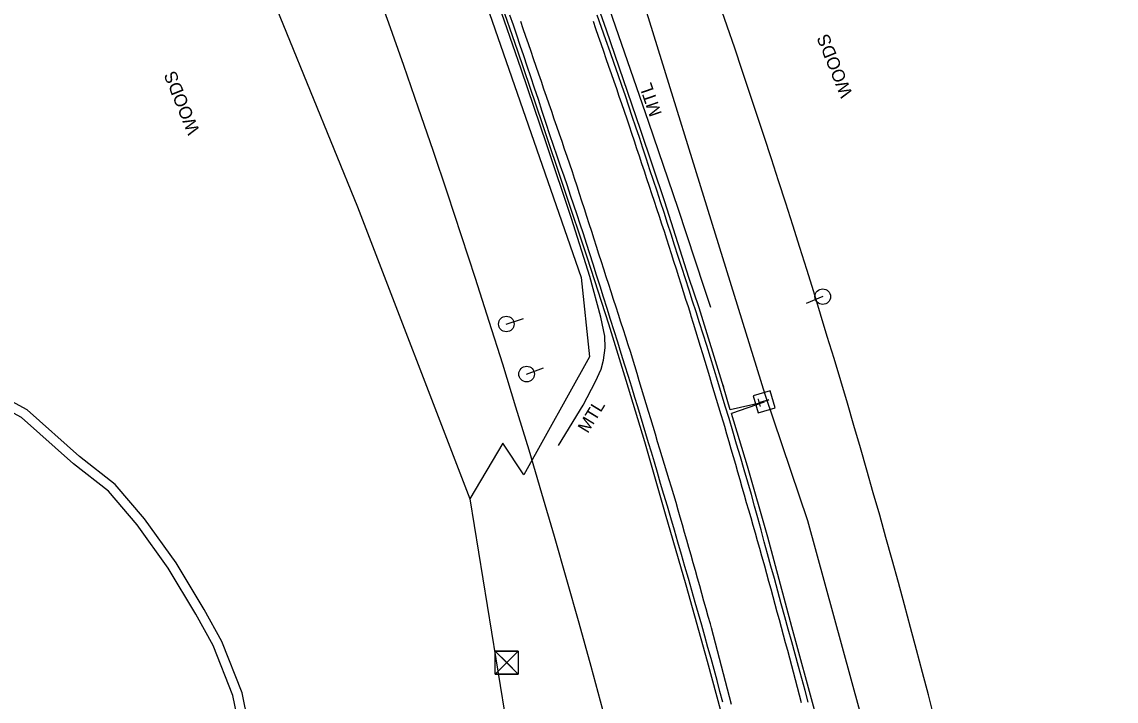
# Model space of a CAD drawing. Extents: x 472260 to 482161, y 489063 to 507124.
# Drawn here: x 477695.7 to 478039.2, y 498942.7 to 499156.1 of the extents above; entities that cross this region are included whole.
import ezdxf

# ---------------------------------------------------------------- set-up
doc = ezdxf.new("R2010")
doc.units = 0
for name, color, linetype in [('Exist Structure Minor Drop Inlet Cogo Elevation', 7, 'Continuous'), ('Prop Drainage Structure Catch Basin Convert From Junction Box Label', 7, 'Continuous'), ('Prop Drainage Structure Drop Inlet Grate 2 Narrow Slots and Sag Grates 840 24 CELL', 7, 'Continuous'), ('Prop Drainage Structure Pipe RCP 24in Class III', 7, 'Continuous'), ('Prop Drainage Structure Pipe RCP 66in Class III', 7, 'Continuous'), ('Prop Drainage Structure Pipe Stub Out CELL', 7, 'Continuous'), ('Prop Drainage Structure Pipe Welded Steel 66in', 7, 'Continuous'), ('Prop Drainage Structure Plot Symbol 50 Scale CELL', 7, 'Continuous'), ('Prop Drainage Structure Tops and Inverts LABEL', 7, 'Continuous'), ('Prop Erosion Rip Rap Class B', 7, 'Continuous'), ('Prop Erosion Rip Rap Pad at Outlet Label', 7, 'Continuous'), ('Prop NEU Channel Block Detail CELL', 7, 'Continuous'), ('Prop NEU Channel Block Detail Label', 7, 'Continuous')]:
    doc.layers.add(name, color=color, linetype=linetype)

msp = doc.modelspace()

# ---------------------------------------------------------------- linework, layer by layer
at = {"layer": 'Exist Structure Minor Drop Inlet Cogo Elevation'}
for radius in [2924.21, 2824.21]:
    msp.add_arc((475150.42, 498208.04), radius, 10.42705, 28.78535, dxfattribs=at)
at = {"layer": 'Prop Drainage Structure Catch Basin Convert From Junction Box Label'}
for p, q in [((477915.82, 499042.13), (477916.02, 499041.47)), ((477928.73, 499036.66), (477918.13, 499034.2)), ((477928.73, 499036.66), (477918.46, 499033.05))]:
    msp.add_line(p, q, dxfattribs=at)
for points in [[(477916.02, 499041.47), (477908.3, 499066.23), (477905.12, 499075.79), (477897.55, 499099.57), (477889.96, 499122.35), (477879.24, 499153.51), (477870.57, 499178.27), (477864.39, 499196.3)], [(477916.72, 498933.94), (477910.94, 498955.11), (477904.28, 498979.12), (477897.81, 499001.46), (477891.33, 499024.17), (477885.46, 499043.43), (477880.03, 499061.13), (477873.34, 499081.93), (477866.03, 499103.51), (477859.17, 499124.12), (477851.44, 499146.97), (477845.65, 499163.54), (477840.75, 499177.21), (477836.31, 499189.5)], [(477918.13, 499034.2), (477916.02, 499041.47)], [(477996.51, 498701.33), (477993.74, 498716.69), (477990.46, 498733.83), (477985.88, 498758.04), (477983.51, 498769.13), (477976.97, 498802.63), (477971.47, 498828.29), (477964.59, 498856.8), (477957.12, 498889.21), (477952.05, 498910.97), (477944.91, 498938.83), (477937.4, 498966.04), (477929.86, 498994.18), (477923.48, 499016.53), (477918.46, 499033.05)]]:
    msp.add_lwpolyline(points, dxfattribs=at)
at = {"layer": 'Prop Drainage Structure Drop Inlet Grate 2 Narrow Slots and Sag Grates 840 24 CELL'}
for points in [[(477918.54, 498941.67), (477917.9, 498944.08), (477917.27, 498946.49), (477916.63, 498948.9), (477916, 498951.31), (477915.37, 498953.72), (477914.73, 498956.13), (477914.1, 498958.54), (477913.46, 498960.95), (477912.83, 498963.36), (477912.19, 498965.78), (477911.89, 498966.94), (477911.21, 498969.33), (477910.54, 498971.73), (477909.86, 498974.13), (477909.19, 498976.53), (477908.51, 498978.93), (477907.84, 498981.33), (477907.16, 498983.72), (477906.48, 498986.12), (477905.81, 498988.52), (477905.13, 498990.92), (477904.46, 498993.32), (477903.78, 498995.71), (477903.11, 498998.11), (477902.43, 499000.51), (477901.8, 499002.73), (477901.08, 499005.12), (477900.36, 499007.5), (477899.64, 499009.89), (477898.92, 499012.28), (477898.2, 499014.66), (477897.48, 499017.05), (477896.76, 499019.43), (477896.04, 499021.82), (477895.32, 499024.21), (477894.6, 499026.59), (477893.88, 499028.98), (477893.16, 499031.36), (477892.44, 499033.75), (477891.72, 499036.14), (477891, 499038.52), (477890.28, 499040.91), (477889.56, 499043.29), (477888.84, 499045.68), (477888.12, 499048.06), (477887.4, 499050.45), (477886.85, 499052.27), (477886.08, 499054.64), (477885.32, 499057.02), (477884.55, 499059.39), (477883.79, 499061.77), (477883.02, 499064.14), (477882.26, 499066.51), (477881.49, 499068.89), (477880.73, 499071.26), (477879.96, 499073.64), (477879.2, 499076.01), (477878.43, 499078.38), (477877.67, 499080.76), (477876.9, 499083.13), (477876.14, 499085.51), (477875.37, 499087.88), (477874.61, 499090.25), (477873.84, 499092.63), (477873.08, 499095), (477872.31, 499097.38), (477871.55, 499099.75), (477870.78, 499102.12), (477870.02, 499104.5), (477869.25, 499106.87), (477868.55, 499109.05), (477867.74, 499111.41), (477866.93, 499113.78), (477866.11, 499116.14), (477865.3, 499118.5), (477864.49, 499120.86), (477863.68, 499123.22), (477862.87, 499125.58), (477862.06, 499127.94), (477861.25, 499130.3), (477860.44, 499132.66), (477859.62, 499135.03), (477858.81, 499137.39), (477858, 499139.75), (477857.19, 499142.11), (477856.38, 499144.47), (477855.57, 499146.83), (477854.76, 499149.19), (477853.94, 499151.55), (477853.13, 499153.91), (477852.32, 499156.28)], [(477940.44, 498942.18), (477939.82, 498944.59), (477939.2, 498947.01), (477938.58, 498949.42), (477937.97, 498951.84), (477937.46, 498953.82), (477936.8, 498956.23), (477936.15, 498958.63), (477935.5, 498961.04), (477934.84, 498963.44), (477934.19, 498965.85), (477933.54, 498968.25), (477932.88, 498970.66), (477932.23, 498973.06), (477931.58, 498975.47), (477930.92, 498977.87), (477930.27, 498980.28), (477929.62, 498982.68), (477928.96, 498985.09), (477928.75, 498985.88), (477928.06, 498988.28), (477927.37, 498990.68), (477926.69, 498993.07), (477926, 498995.47), (477925.31, 498997.86), (477924.63, 499000.26), (477923.94, 499002.66), (477923.25, 499005.05), (477922.57, 499007.45), (477921.88, 499009.85), (477921.19, 499012.24), (477920.51, 499014.64), (477919.82, 499017.03), (477919.13, 499019.43), (477918.45, 499021.83), (477917.76, 499024.22), (477917.07, 499026.62), (477916.39, 499029.01), (477916.01, 499030.32), (477915.29, 499032.7), (477914.56, 499035.09), (477913.84, 499037.47), (477913.11, 499039.86), (477912.38, 499042.25), (477911.66, 499044.63), (477910.93, 499047.02), (477910.21, 499049.4), (477909.48, 499051.79), (477908.76, 499054.17), (477908.03, 499056.56), (477907.3, 499058.94), (477906.58, 499061.33), (477905.85, 499063.71), (477905.71, 499064.18), (477904.96, 499066.56), (477904.2, 499068.94), (477903.45, 499071.31), (477902.69, 499073.69), (477901.94, 499076.07), (477901.19, 499078.44), (477900.43, 499080.82), (477899.68, 499083.2), (477898.92, 499085.58), (477898.2, 499087.87), (477897.42, 499090.23), (477896.63, 499092.6), (477895.85, 499094.97), (477895.07, 499097.34), (477894.28, 499099.71), (477893.5, 499102.08), (477892.72, 499104.45), (477891.93, 499106.82), (477891.15, 499109.18), (477890.37, 499111.55), (477889.58, 499113.92), (477888.8, 499116.29), (477888.02, 499118.66), (477887.23, 499121.03), (477886.45, 499123.4), (477885.72, 499125.61), (477884.9, 499127.97), (477884.09, 499130.33), (477883.28, 499132.69), (477882.46, 499135.05), (477881.65, 499137.41), (477880.83, 499139.77), (477880.02, 499142.13), (477879.2, 499144.49), (477878.39, 499146.85), (477877.58, 499149.21), (477876.76, 499151.57), (477875.95, 499153.93), (477875.13, 499156.29)]]:
    msp.add_lwpolyline(points, dxfattribs=at)
at = {"layer": 'Prop Drainage Structure Pipe RCP 24in Class III'}
for points in [[(477768.56, 498927.2), (477764.86, 498945.32), (477758.51, 498961.44), (477752.92, 498971.53), (477744.2, 498986.17), (477734.27, 498999.94), (477725, 499010.81), (477713.81, 499019.57), (477697.38, 499034.25), (477690.29, 499038.1), (477684.16, 499039.62), (477677.28, 499039.75), (477667.9, 499044.53), (477657.73, 499051.25)], [(477805.71, 498802.39), (477802.11, 498813.84), (477801.22, 498823.94), (477801.21, 498831.14), (477795.94, 498851.07), (477792.6, 498866.86), (477789.99, 498874.82), (477780.58, 498891.84), (477774.64, 498901.74), (477770.66, 498913.86), (477765.67, 498926.34), (477761.97, 498944.47), (477755.79, 498960.16), (477750.32, 498970.04), (477741.69, 498984.52), (477731.91, 498998.08), (477722.91, 499008.63), (477711.88, 499017.27), (477695.64, 499031.78), (477689.2, 499035.28), (477683.77, 499036.63), (477676.34, 499036.46), (477667.31, 499041.58), (477657.25, 499048.14)]]:
    msp.add_lwpolyline(points, dxfattribs=at)
at = {"layer": 'Prop Drainage Structure Pipe Stub Out CELL'}
for points in [[(477915.78, 498942.41), (477914.89, 498945.77), (477913.97, 498949.18), (477913.04, 498952.63), (477912.08, 498956.11), (477911.11, 498959.59), (477910.14, 498963.08), (477909.15, 498966.57), (477908.14, 498970.1), (477907.11, 498973.72), (477906.06, 498977.41), (477904.98, 498981.19), (477903.88, 498985), (477902.78, 498988.82), (477901.67, 498992.65), (477900.56, 498996.47), (477899.45, 499000.26), (477898.36, 499003.96), (477897.3, 499007.59), (477896.25, 499011.13), (477895.24, 499014.55), (477894.28, 499017.8), (477893.36, 499020.89), (477892.49, 499023.81), (477890.78, 499029.5), (477889.05, 499035.19), (477888.15, 499038.14), (477887.18, 499041.3), (477886.14, 499044.67), (477885.03, 499048.24), (477883.89, 499051.9), (477882.77, 499055.51), (477881.65, 499059.08), (477880.55, 499062.61), (477879.45, 499066.12), (477878.36, 499069.61), (477877.26, 499073.1), (477876.17, 499076.59), (477875.09, 499080.01), (477874.04, 499083.3), (477873.02, 499086.48), (477872.02, 499089.54), (477871.03, 499092.54), (477870.03, 499095.54), (477869.03, 499098.55), (477868.01, 499101.56), (477866.99, 499104.6), (477865.94, 499107.68), (477864.87, 499110.81), (477863.77, 499113.98), (477862.65, 499117.25), (477861.5, 499120.67), (477860.31, 499124.25), (477859.08, 499127.98), (477857.86, 499131.72), (477856.67, 499135.34), (477855.51, 499138.84), (477854.39, 499142.21), (477853.29, 499145.5), (477852.2, 499148.75), (477851.11, 499151.97), (477850.02, 499155.14), (477848.94, 499158.28)], [(477942.59, 498942.35), (477941.59, 498946.06), (477940.58, 498949.81), (477939.54, 498953.6), (477938.48, 498957.45), (477937.41, 498961.34), (477936.33, 498965.26), (477935.24, 498969.23), (477934.13, 498973.23), (477933.03, 498977.23), (477931.95, 498981.18), (477930.89, 498985.08), (477929.84, 498988.93), (477928.8, 498992.75), (477927.78, 498996.52), (477926.76, 499000.25), (477925.76, 499003.94), (477924.73, 499007.67), (477923.65, 499011.49), (477922.52, 499015.42), (477921.32, 499019.44), (477920.11, 499023.49), (477918.91, 499027.5), (477917.72, 499031.47), (477916.55, 499035.39), (477915.38, 499039.27), (477914.21, 499043.12), (477913.04, 499046.93), (477911.87, 499050.7), (477910.71, 499054.41), (477909.57, 499058.03), (477908.47, 499061.55), (477907.38, 499064.98), (477906.31, 499068.4), (477905.2, 499071.85), (477904.08, 499075.36), (477902.93, 499078.91), (477901.78, 499082.46), (477900.65, 499085.96), (477899.53, 499089.41), (477898.43, 499092.81), (477897.33, 499096.19), (477896.23, 499099.56), (477895.13, 499102.93), (477894.02, 499106.3), (477892.91, 499109.67), (477891.8, 499113.04), (477890.69, 499116.4), (477889.57, 499119.76), (477888.46, 499123.09), (477887.36, 499126.39), (477886.27, 499129.65), (477885.18, 499132.87), (477884.07, 499136.13), (477882.9, 499139.53), (477881.67, 499143.06), (477880.38, 499146.72), (477879.04, 499150.49), (477877.68, 499154.33), (477876.29, 499158.25)]]:
    msp.add_lwpolyline(points, dxfattribs=at)
at = {"layer": 'Prop Drainage Structure Pipe Welded Steel 66in'}
msp.add_line((477847.96, 498954.8), (477847.96, 498954.8), dxfattribs=at)
msp.add_lwpolyline([(477844.36, 498958.39), (477851.54, 498958.39), (477851.54, 498951.2), (477844.36, 498951.2)], close=True, dxfattribs=at)
for points in [[(477851.54, 498958.39), (477844.36, 498951.2), (477847.95, 498954.79), (477851.54, 498951.2), (477844.36, 498958.39)], [(477847.95, 498954.79), (477851.54, 498958.39), (477844.36, 498958.39), (477847.95, 498954.79)], [(477847.95, 498954.79), (477844.36, 498951.2), (477851.54, 498951.2), (477847.95, 498954.79)]]:
    msp.add_lwpolyline(points, dxfattribs=at)
at = {"layer": 'Prop Drainage Structure Plot Symbol 50 Scale CELL'}
for points in [[(477867.35, 499196.6), (477880.11, 499160.29), (477892.4, 499124.61), (477901.68, 499097.56), (477909.83, 499072.78), (477911.92, 499066.53)], [(477864.19, 499023.06), (477871.91, 499035.69), (477875.8, 499043.11), (477877.59, 499046.99), (477878.34, 499049.85), (477878.87, 499053.66), (477878.71, 499057.34), (477877.5, 499063.35), (477874.05, 499076.13), (477868.25, 499094.39), (477860.52, 499117.49), (477852.5, 499141.31), (477842.05, 499171.59), (477835.93, 499188.2)]]:
    msp.add_lwpolyline(points, dxfattribs=at)
at = {"layer": 'Prop Drainage Structure Tops and Inverts LABEL'}
msp.add_lwpolyline([(477832.94, 499186.67), (477871.32, 499075.85), (477873.97, 499050.92), (477853.29, 499013.77), (477846.72, 499023.73), (477836.35, 499006.26)], dxfattribs=at)
at = {"layer": 'Prop Erosion Rip Rap Class B'}
msp.add_line((477928.73, 499036.66), (477928.73, 499036.66), dxfattribs=at)
msp.add_lwpolyline([(477932.21, 499034.83), (477930.64, 499040.2), (477925.27, 499038.64), (477926.84, 499033.27), (477932.21, 499034.83)], dxfattribs=at)
at = {"layer": 'Prop Erosion Rip Rap Pad at Outlet Label'}
for points in [[(478182.3, 498910.77), (478166.83, 498916.31), (478107.63, 498907.49), (478070.29, 498915.49), (478054.1, 498865.86), (478062.04, 498834.83), (478043.51, 498754.74), (478021.79, 498715.6), (478012.98, 498719.06), (477998.42, 498777.13), (477977.8, 498870.01), (477942.42, 498999.34), (477929.03, 499039.05), (477877.26, 499206.51)], [(477771.36, 499171.02), (477801.04, 499098.02), (477836.35, 499006.26), (477847.24, 498939.21), (477882.23, 498850.13), (477903.45, 498797.63), (477909.74, 498774.45), (477889.45, 498735.82), (477899.46, 498701.89)]]:
    msp.add_lwpolyline(points, dxfattribs=at)
at = {"layer": 'Prop NEU Channel Block Detail Label'}
for p, q in [((477947.15, 499069.79), (477941.93, 499067.68)), ((477947.15, 499069.79), (477947.15, 499069.79)), ((477847.81, 499061.2), (477853.16, 499062.92)), ((477847.81, 499061.2), (477847.81, 499061.2)), ((477854.19, 499045.47), (477859.47, 499047.41)), ((477854.19, 499045.47), (477854.19, 499045.47))]:
    msp.add_line(p, q, dxfattribs=at)
for centre in [(477947.15, 499069.79), (477847.81, 499061.2), (477854.19, 499045.47)]:
    msp.add_circle(centre, 2.45, dxfattribs=at)

# ---------------------------------------------------------------- texts
at = {"layer": 'Prop Drainage Structure Pipe RCP 66in Class III'}
for p in [(477956.62, 499133.39), (477751.66, 499121.75)]:
    msp.add_text('WOODS', height=4, rotation=111.9458, dxfattribs=at).set_placement(p)
at = {"layer": 'Prop Erosion Rip Rap Class B'}
msp.add_text('T', height=3.42, rotation=106.2459, dxfattribs=at).set_placement((477930.69, 499036.05))
at = {"layer": 'Prop NEU Channel Block Detail CELL'}
for rotation, p in [(108.9978, (477896.7, 499127.26)), (58.5671, (477873.39, 499026.62))]:
    msp.add_text('MTL', height=4, rotation=rotation, dxfattribs=at).set_placement(p)

doc.saveas('drawing.dxf')
